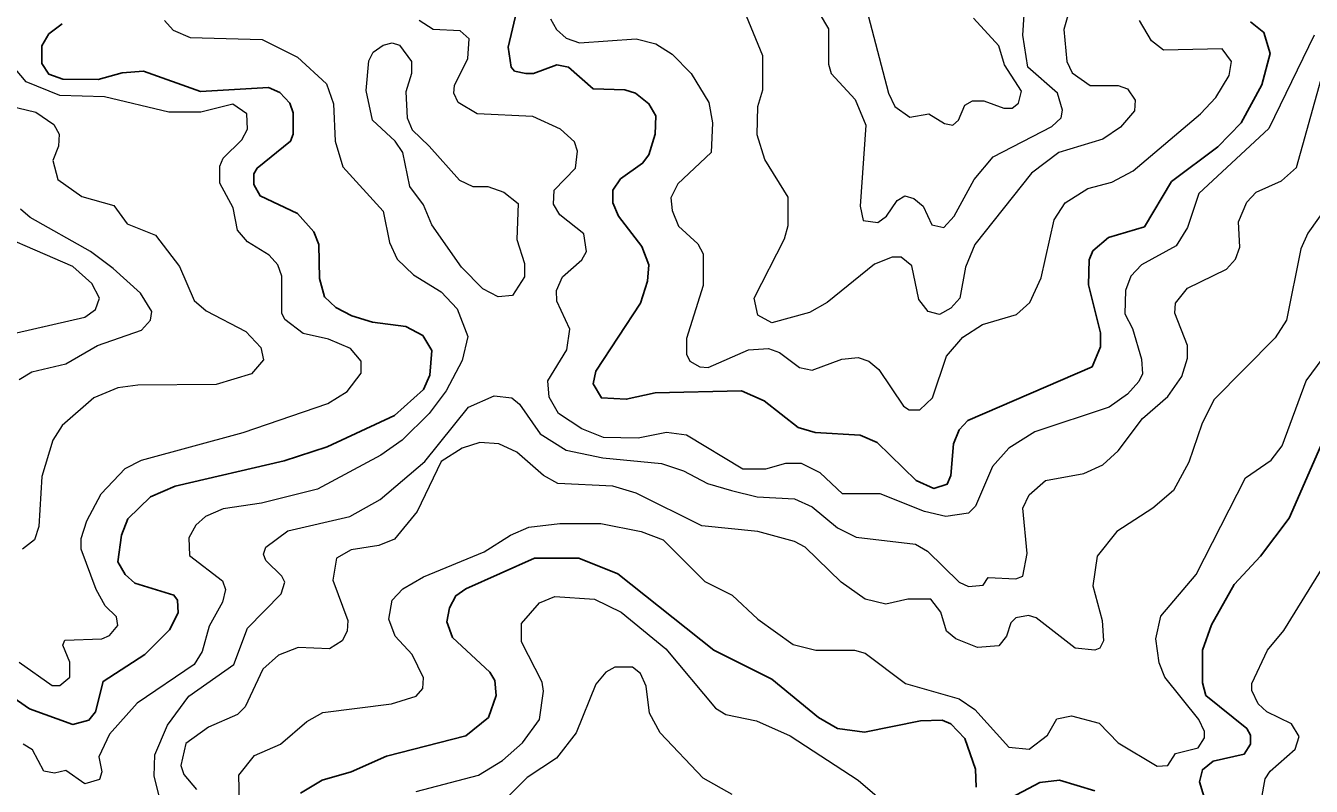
# Model space of a CAD drawing. Extents: x 577 to 602.9, y 7483.8 to 7511.6.
# Drawn here: x 579.108 to 580.554, y 7488.282 to 7489.138 of the extents above; entities that cross this region are included whole.
import ezdxf

# ---------------------------------------------------------------- set-up
doc = ezdxf.new("R2010")
doc.units = 0
doc.header["$LTSCALE"] = 0.032
doc.layers.add('1', color=7, linetype='Continuous', lineweight=25)
doc.layers.add('2', color=7, linetype='Continuous', lineweight=13)

msp = doc.modelspace()

# ---------------------------------------------------------------- linework, layer by layer
at = {"layer": '1'}
for points in [[(579.6601, 7489.1552), (579.6506, 7489.1138), (579.6538, 7489.0915), (579.6577, 7489.0868), (579.6705, 7489.0844), (579.6792, 7489.0844), (579.7054, 7489.0939), (579.7182, 7489.0915), (579.746, 7489.0669), (579.7818, 7489.0661), (579.7937, 7489.0621), (579.8088, 7489.0502), (579.8168, 7489.0367), (579.816, 7489.016), (579.8088, 7488.9929), (579.8017, 7488.9834), (579.777, 7488.9659), (579.7683, 7488.9532), (579.7683, 7488.9389), (579.7746, 7488.9238), (579.8009, 7488.8896), (579.8088, 7488.8689), (579.8072, 7488.8506), (579.7993, 7488.826), (579.7492, 7488.7496), (579.746, 7488.7353)], [(579.2761, 7488.62), (579.3985, 7488.6486), (579.447, 7488.6645), (579.5226, 7488.6995), (579.5552, 7488.7289), (579.5623, 7488.7449), (579.5647, 7488.7727), (579.5544, 7488.7894), (579.5353, 7488.7997), (579.4979, 7488.8045), (579.4748, 7488.8116), (579.4566, 7488.8212), (579.4438, 7488.8331), (579.4383, 7488.8538), (579.4375, 7488.892), (579.4319, 7488.9063), (579.4136, 7488.9269), (579.3715, 7488.9468), (579.3643, 7488.9596), (579.3643, 7488.9715), (579.3683, 7488.9778), (579.4057, 7489.0081), (579.4088, 7489.016), (579.4088, 7489.0399), (579.4049, 7489.051), (579.3937, 7489.0629), (579.381, 7489.0685), (579.3045, 7489.064), (579.2402, 7489.087), (579.2162, 7489.0851), (579.1895, 7489.0776), (579.1496, 7489.078), (579.1337, 7489.0836), (579.1258, 7489.0955), (579.1258, 7489.1154), (579.1337, 7489.1289), (579.1488, 7489.1401)], [(579.746, 7488.7353), (579.7555, 7488.7194), (579.7834, 7488.7178), (579.816, 7488.725), (579.913, 7488.7274), (579.9384, 7488.7162), (579.9766, 7488.686), (579.9957, 7488.6804), (580.0466, 7488.6773), (580.0657, 7488.6693), (580.1094, 7488.6264), (580.1293, 7488.6176), (580.1444, 7488.6224), (580.1484, 7488.6319), (580.1515, 7488.6677), (580.1579, 7488.6836), (580.1674, 7488.694), (580.3074, 7488.7544), (580.3169, 7488.7767), (580.3169, 7488.7926), (580.3034, 7488.8466), (580.3042, 7488.8745), (580.3082, 7488.8848), (580.3257, 7488.8999), (580.3662, 7488.9118), (580.3965, 7488.9627), (580.4489, 7489.0017), (580.4752, 7489.0287), (580.4982, 7489.0717), (580.5078, 7489.1067), (580.5006, 7489.1305), (580.4855, 7489.1424)], [(580.5778, 7488.6956), (580.5292, 7488.5842), (580.4966, 7488.5413), (580.4672, 7488.5095), (580.4418, 7488.4642), (580.4314, 7488.4355), (580.4314, 7488.399), (580.4354, 7488.3846), (580.4815, 7488.3473), (580.4855, 7488.3401), (580.4855, 7488.3298), (580.4784, 7488.3186), (580.4434, 7488.3107), (580.4314, 7488.3011), (580.4283, 7488.2876)], [(579.0804, 7488.3918), (579.1122, 7488.3695), (579.1607, 7488.352), (579.179, 7488.3568), (579.1862, 7488.3663), (579.1949, 7488.4005), (579.2419, 7488.4308), (579.2697, 7488.4586), (579.2792, 7488.4777), (579.2784, 7488.492), (579.2745, 7488.4976), (579.2307, 7488.5111), (579.2196, 7488.5206), (579.2116, 7488.5349), (579.2156, 7488.5651), (579.2228, 7488.5834), (579.2482, 7488.6081), (579.2761, 7488.62)], [(580.177, 7488.2813), (580.1762, 7488.3019), (580.1643, 7488.3361), (580.1484, 7488.3528), (580.1388, 7488.3568), (580.1142, 7488.356), (580.0513, 7488.3433), (580.0211, 7488.3473), (579.9997, 7488.36), (579.9472, 7488.4029), (579.882, 7488.4355), (579.7738, 7488.5214), (579.7301, 7488.5389), (579.68, 7488.5389), (579.6029, 7488.5047), (579.5917, 7488.4968), (579.5846, 7488.4832), (579.5814, 7488.4673), (579.5878, 7488.4498), (579.6299, 7488.4109), (579.6355, 7488.4013), (579.6371, 7488.3846), (579.6283, 7488.36), (579.6029, 7488.3393), (579.5138, 7488.3163), (579.474, 7488.2988), (579.4414, 7488.2892), (579.4168, 7488.2749)], [(580.3106, 7488.2773), (580.2708, 7488.2892), (580.2486, 7488.2868), (580.2096, 7488.2662)], [(580.4283, 7488.2876), (580.4394, 7488.2503)]]:
    msp.add_lwpolyline(points, dxfattribs=at)
at = {"layer": '2'}
for points in [[(580.2947, 7489.2013), (580.2756, 7489.1337), (580.2788, 7489.0979), (580.2851, 7489.0852), (580.305, 7489.0709), (580.3368, 7489.0709), (580.3472, 7489.0669), (580.3559, 7489.0542), (580.3551, 7489.0422), (580.3392, 7489.024), (580.3193, 7489.0104), (580.27, 7488.9953), (580.239, 7488.9723), (580.1754, 7488.892), (580.1651, 7488.8665), (580.1587, 7488.8315), (580.1484, 7488.8204), (580.1356, 7488.8132), (580.1229, 7488.8164), (580.1126, 7488.8299), (580.1046, 7488.8681), (580.0927, 7488.8776), (580.0824, 7488.8776), (580.0625, 7488.8697), (580.0092, 7488.8268), (579.9893, 7488.8156), (579.9472, 7488.8037), (579.9313, 7488.8124), (579.9273, 7488.8315), (579.9615, 7488.8983), (579.9655, 7488.9134), (579.9655, 7488.9452), (579.9392, 7488.9874), (579.9305, 7489.0152), (579.9313, 7489.047), (579.9368, 7489.0661), (579.9368, 7489.1043), (579.9186, 7489.1488)], [(580.0005, 7489.152), (580.0108, 7489.1345), (580.0108, 7489.0947), (580.014, 7489.0844), (580.041, 7489.055), (580.0529, 7489.0263), (580.0466, 7488.9349), (580.0498, 7488.919), (580.0665, 7488.9166), (580.076, 7488.9238), (580.0879, 7488.9413), (580.0967, 7488.9468), (580.107, 7488.9436), (580.1173, 7488.9349), (580.1269, 7488.9142), (580.1404, 7488.911), (580.1523, 7488.9238), (580.1746, 7488.9651), (580.1961, 7488.9906), (580.2621, 7489.0248), (580.2724, 7489.0343), (580.274, 7489.043), (580.2684, 7489.0621), (580.235, 7489.0915), (580.2295, 7489.1273), (580.2319, 7489.1679)], [(580.0553, 7489.1496), (580.0784, 7489.0621), (580.0855, 7489.047), (580.1022, 7489.0351), (580.1237, 7489.0391), (580.1412, 7489.0279), (580.1507, 7489.0263), (580.1571, 7489.0319), (580.1643, 7489.0486), (580.173, 7489.0534), (580.1857, 7489.0534), (580.208, 7489.0454), (580.2175, 7489.0454), (580.2247, 7489.051), (580.2279, 7489.0645), (580.2088, 7489.0939), (580.2024, 7489.1154), (580.1738, 7489.1464)], [(579.2641, 7489.144), (579.2737, 7489.1329), (579.2927, 7489.1249), (579.3739, 7489.1226), (579.4136, 7489.1027), (579.4462, 7489.0725), (579.4542, 7489.0502), (579.4558, 7489.0081), (579.4645, 7488.9794), (579.5098, 7488.9293), (579.517, 7488.8943), (579.5257, 7488.8753), (579.544, 7488.8578), (579.575, 7488.8387), (579.5933, 7488.8196), (579.6053, 7488.7886), (579.5989, 7488.7616), (579.5806, 7488.7274), (579.5615, 7488.7019), (579.5313, 7488.6717), (579.5074, 7488.655), (579.4359, 7488.6168), (579.3731, 7488.6009), (579.3301, 7488.5946), (579.3102, 7488.5858), (579.2991, 7488.5763), (579.2912, 7488.562), (579.292, 7488.5421), (579.3293, 7488.5135), (579.3325, 7488.5039), (579.3293, 7488.4896), (579.3142, 7488.4626), (579.3063, 7488.4339), (579.2975, 7488.4196), (579.2331, 7488.3759), (579.2021, 7488.3409), (579.1902, 7488.3155), (579.1934, 7488.2988), (579.191, 7488.29), (579.1743, 7488.2852), (579.1528, 7488.3003), (579.1401, 7488.2972), (579.1281, 7488.2996), (579.1154, 7488.3234), (579.1051, 7488.3298)], [(579.7969, 7488.6741), (579.7579, 7488.6749), (579.7333, 7488.6844), (579.707, 7488.7019), (579.6967, 7488.7202), (579.6951, 7488.7385), (579.7166, 7488.7735), (579.7198, 7488.7965), (579.7054, 7488.8283), (579.7047, 7488.8403), (579.7118, 7488.8554), (579.7333, 7488.8745), (579.7388, 7488.884), (579.7357, 7488.9039), (579.7086, 7488.9254), (579.7015, 7488.9373), (579.7023, 7488.9532), (579.7261, 7488.9778), (579.7285, 7488.9969), (579.7253, 7489.0073), (579.7094, 7489.0216), (579.6784, 7489.0359), (579.6156, 7489.0391), (579.5941, 7489.0518), (579.5893, 7489.0621), (579.5901, 7489.0709), (579.6053, 7489.1011), (579.6068, 7489.1234), (579.5965, 7489.1321), (579.5663, 7489.1337), (579.5504, 7489.144)], [(579.6983, 7489.1456), (579.7047, 7489.1337), (579.7158, 7489.1242), (579.7309, 7489.1186), (579.7945, 7489.1234), (579.8168, 7489.1178), (579.8351, 7489.1059), (579.8565, 7489.0844), (579.8764, 7489.0518), (579.8804, 7489.0287), (579.8788, 7488.9953), (579.8414, 7488.9603), (579.8335, 7488.9444), (579.8351, 7488.9301), (579.8422, 7488.9126), (579.8637, 7488.8928), (579.87, 7488.8816), (579.87, 7488.8458), (579.851, 7488.7862), (579.851, 7488.7687), (579.8549, 7488.7608), (579.8661, 7488.7544), (579.8756, 7488.7536), (579.9209, 7488.7735), (579.9432, 7488.7751), (579.9559, 7488.7703), (579.9782, 7488.7536), (579.9925, 7488.7504), (580.0259, 7488.7631), (580.0442, 7488.7647), (580.0561, 7488.7608), (580.0673, 7488.7512), (580.0951, 7488.7099), (580.1014, 7488.7059), (580.1134, 7488.7059), (580.1277, 7488.7194), (580.1436, 7488.7663), (580.1619, 7488.7878), (580.1841, 7488.8021), (580.2223, 7488.8132), (580.2374, 7488.8268), (580.2501, 7488.8546), (580.2645, 7488.9198), (580.2772, 7488.9389), (580.3026, 7488.9548), (580.3297, 7488.9619), (580.3535, 7488.9747), (580.4291, 7489.0391), (580.4465, 7489.0574), (580.4617, 7489.082), (580.464, 7489.0979), (580.4537, 7489.1122), (580.3877, 7489.1106), (580.3742, 7489.121), (580.3607, 7489.144)], [(580.5571, 7489.1273), (580.5062, 7489.0224), (580.4275, 7488.9492), (580.4147, 7488.911), (580.402, 7488.8904), (580.3631, 7488.8689), (580.3511, 7488.8562), (580.3448, 7488.8403), (580.344, 7488.814), (580.3527, 7488.7973), (580.3631, 7488.7631), (580.3639, 7488.7464), (580.3599, 7488.7377), (580.3472, 7488.7234), (580.3265, 7488.7091), (580.243, 7488.6812), (580.2136, 7488.6629), (580.1953, 7488.6423), (580.1762, 7488.5977), (580.1682, 7488.5898), (580.1428, 7488.5858), (580.1189, 7488.5914), (580.0688, 7488.6113), (580.0267, 7488.6113), (580.0013, 7488.6351), (579.9806, 7488.6455), (579.9623, 7488.6455), (579.94, 7488.6391), (579.9146, 7488.6391), (579.851, 7488.6773), (579.8287, 7488.6804), (579.7969, 7488.6741)], [(579.1003, 7488.422), (579.1377, 7488.3958), (579.1464, 7488.3958), (579.1576, 7488.4053), (579.1576, 7488.422), (579.1496, 7488.4411), (579.152, 7488.4467), (579.1934, 7488.4483), (579.2021, 7488.4522), (579.2116, 7488.4634), (579.2101, 7488.4729), (579.1973, 7488.4856), (579.187, 7488.5039), (579.1703, 7488.5492), (579.1703, 7488.5612), (579.1767, 7488.581), (579.1926, 7488.6113), (579.2196, 7488.6399), (579.2379, 7488.6494), (579.3524, 7488.6804), (579.4478, 7488.713), (579.4693, 7488.7266), (579.4852, 7488.7472), (579.4852, 7488.7608), (579.4733, 7488.7751), (579.4486, 7488.7854), (579.42, 7488.7918), (579.3993, 7488.8077), (579.3961, 7488.8148), (579.3961, 7488.8562), (579.3914, 7488.8689), (579.3818, 7488.88), (579.3572, 7488.8951), (579.346, 7488.9079), (579.3413, 7488.9333), (579.3261, 7488.9611), (579.3261, 7488.9802), (579.3301, 7488.989), (579.3508, 7489.0096), (579.3572, 7489.0216), (579.3564, 7489.0391), (579.3407, 7489.0497), (579.3047, 7489.0407), (579.2689, 7489.0407), (579.1965, 7489.0582), (579.1464, 7489.0597), (579.1083, 7489.0749), (579.0884, 7489.0987)], [(579.2578, 7488.2717), (579.2522, 7488.294), (579.253, 7488.3178), (579.2673, 7488.3512), (579.2912, 7488.3838), (579.342, 7488.4196), (579.3572, 7488.4602), (579.3953, 7488.4991), (579.3993, 7488.5119), (579.3961, 7488.519), (579.3778, 7488.5365), (579.3754, 7488.5437), (579.3778, 7488.5516), (579.4025, 7488.5699), (579.4725, 7488.5858), (579.5067, 7488.6049), (579.5567, 7488.6478), (579.606, 7488.7091), (579.6347, 7488.7218), (579.6546, 7488.7194), (579.6633, 7488.7123), (579.6864, 7488.6789), (579.7158, 7488.6606), (579.7571, 7488.6518), (579.8231, 7488.6455), (579.8478, 7488.6375), (579.8748, 7488.6232), (579.9019, 7488.6152), (579.9305, 7488.6081), (579.9726, 7488.6057), (579.9925, 7488.5969), (580.0211, 7488.5731), (580.0418, 7488.5628), (580.1086, 7488.5548), (580.1221, 7488.5469), (580.1579, 7488.5119), (580.1682, 7488.5071), (580.1849, 7488.5087), (580.1905, 7488.5174), (580.2215, 7488.5158), (580.2295, 7488.519), (580.2342, 7488.5445), (580.2295, 7488.5954), (580.2366, 7488.6105), (580.2549, 7488.6264), (580.2979, 7488.6343), (580.3193, 7488.6439), (580.3368, 7488.6598), (580.3639, 7488.6963), (580.3925, 7488.721), (580.4084, 7488.7433), (580.4147, 7488.7639), (580.4147, 7488.7783), (580.4004, 7488.8148), (580.4012, 7488.826), (580.4147, 7488.8427), (580.4585, 7488.8641), (580.4688, 7488.8753), (580.4736, 7488.8888), (580.472, 7488.9174), (580.4815, 7488.9397), (580.4919, 7488.9508), (580.5205, 7488.9635), (580.5372, 7488.9786), (580.565, 7489.078)], [(579.0804, 7489.0502), (579.1194, 7489.0407), (579.1393, 7489.0271), (579.1456, 7489.016), (579.1448, 7489.0025), (579.1385, 7488.9866), (579.1441, 7488.9651), (579.1711, 7488.946), (579.2069, 7488.9357), (579.222, 7488.915), (579.2538, 7488.9023), (579.2808, 7488.8673), (579.2975, 7488.8291), (579.311, 7488.8172), (579.3556, 7488.7942), (579.3723, 7488.7759), (579.3754, 7488.7623), (579.3619, 7488.7464), (579.3222, 7488.7345), (579.2339, 7488.7337), (579.2116, 7488.7305), (579.1846, 7488.7194), (579.1488, 7488.6884), (579.1385, 7488.6717), (579.1258, 7488.6311), (579.1226, 7488.5747), (579.1178, 7488.5596), (579.1043, 7488.5492)], [(579.1003, 7488.7401), (579.1146, 7488.7488), (579.1528, 7488.7576), (579.1886, 7488.7783), (579.2379, 7488.7957), (579.2482, 7488.8069), (579.2498, 7488.8164), (579.2371, 7488.8371), (579.2061, 7488.8649), (579.1806, 7488.884), (579.113, 7488.9222), (579.1019, 7488.9317)], [(580.5722, 7488.9357), (580.5499, 7488.9047), (580.542, 7488.8872), (580.5261, 7488.8069), (580.5133, 7488.787), (580.4442, 7488.717), (580.4306, 7488.69), (580.4163, 7488.647), (580.3988, 7488.6152), (580.3758, 7488.5954), (580.3352, 7488.5691), (580.313, 7488.5413), (580.3082, 7488.5079), (580.3185, 7488.4689), (580.3201, 7488.4459), (580.3161, 7488.4379), (580.3106, 7488.4355), (580.2883, 7488.4379), (580.2446, 7488.4721), (580.2358, 7488.4745), (580.2215, 7488.4721), (580.2159, 7488.4665), (580.2112, 7488.4514), (580.2024, 7488.4403), (580.1786, 7488.4387), (580.1539, 7488.4483), (580.1436, 7488.457), (580.1372, 7488.4785), (580.1261, 7488.4928), (580.0999, 7488.4928), (580.0752, 7488.4872), (580.0521, 7488.4928), (580.0251, 7488.5119), (579.9846, 7488.5516), (579.9726, 7488.558), (579.9313, 7488.5691), (579.8685, 7488.5755), (579.7945, 7488.6121), (579.7683, 7488.62), (579.7062, 7488.6232), (579.6903, 7488.6319), (579.6601, 7488.6582), (579.6402, 7488.6677), (579.6188, 7488.6693), (579.5989, 7488.6629), (579.575, 7488.6478), (579.548, 7488.5914), (579.5226, 7488.5604), (579.5051, 7488.5532), (579.474, 7488.5484)], [(579.0796, 7488.7886), (579.1743, 7488.8101), (579.1862, 7488.8188), (579.191, 7488.8315), (579.1822, 7488.8482), (579.1607, 7488.8673), (579.0447, 7488.9174)], [(580.0521, 7488.4323), (580.0975, 7488.3982), (580.1579, 7488.3807), (580.1754, 7488.3687), (580.2136, 7488.3266), (580.2366, 7488.3242), (580.2573, 7488.3401), (580.2676, 7488.3584), (580.2843, 7488.3616), (580.3153, 7488.3536), (580.3368, 7488.3314), (580.3805, 7488.3051), (580.3925, 7488.3059), (580.4012, 7488.3194), (580.4267, 7488.3258), (580.4338, 7488.3369), (580.4338, 7488.3441), (580.4275, 7488.3576), (580.3893, 7488.4053), (580.3829, 7488.4212), (580.379, 7488.4483), (580.3845, 7488.4737), (580.4243, 7488.5206), (580.4799, 7488.6296), (580.5086, 7488.6494), (580.5213, 7488.6653), (580.5483, 7488.7385), (580.5865, 7488.7902)], [(579.3484, 7488.2638), (579.3476, 7488.2948), (579.3651, 7488.317), (579.3945, 7488.3298), (579.424, 7488.3552), (579.4422, 7488.3656), (579.5194, 7488.3751), (579.5472, 7488.3838), (579.5544, 7488.3926), (579.5552, 7488.4045), (579.5424, 7488.4308), (579.5234, 7488.4514), (579.5162, 7488.4705), (579.5202, 7488.492), (579.5321, 7488.5047), (579.5552, 7488.5182), (579.6235, 7488.5461), (579.653, 7488.5651), (579.6736, 7488.5739), (579.7086, 7488.5779), (579.7547, 7488.5779), (579.8001, 7488.5691), (579.8247, 7488.5596), (579.8716, 7488.5127), (579.9026, 7488.4976), (579.9313, 7488.4705), (579.971, 7488.4419), (579.9965, 7488.4355), (580.0402, 7488.4355), (580.0521, 7488.4323)], [(579.474, 7488.5484), (579.4574, 7488.5389), (579.4534, 7488.5143), (579.4701, 7488.4689), (579.4693, 7488.457), (579.4637, 7488.4459), (579.4494, 7488.4371), (579.4144, 7488.4387), (579.3921, 7488.43), (579.3747, 7488.4141), (579.3548, 7488.3719), (579.346, 7488.3632), (579.3134, 7488.3489), (579.288, 7488.3306), (579.2824, 7488.3059), (579.2856, 7488.2956), (579.2999, 7488.2789)], [(580.2923, 7488.1914), (580.3153, 7488.1914), (580.34, 7488.1978), (580.3798, 7488.1978), (580.4076, 7488.1938), (580.4561, 7488.1779), (580.4792, 7488.1779), (580.4879, 7488.1819), (580.4943, 7488.193), (580.4911, 7488.2304), (580.5022, 7488.2908), (580.5078, 7488.2996), (580.5356, 7488.3242), (580.5404, 7488.3385), (580.5316, 7488.3528), (580.5038, 7488.3663), (580.4943, 7488.3751), (580.4871, 7488.3902), (580.4871, 7488.3982), (580.5046, 7488.4355), (580.5229, 7488.4578), (580.5674, 7488.5294)], [(579.5472, 7488.2765), (579.6172, 7488.2948), (579.6442, 7488.3115), (579.6665, 7488.3314), (579.6856, 7488.3576), (579.6903, 7488.3894), (579.6887, 7488.3997), (579.6657, 7488.4451), (579.6657, 7488.4657), (579.6856, 7488.4888), (579.7031, 7488.496), (579.7476, 7488.4928), (579.7778, 7488.4785), (579.8279, 7488.4371), (579.8836, 7488.3703), (579.8955, 7488.3632), (579.9297, 7488.356), (579.9679, 7488.3393), (580.0442, 7488.2892), (580.0657, 7488.2709)], [(579.9026, 7488.2733), (579.87, 7488.2916), (579.8215, 7488.3425), (579.8096, 7488.3648), (579.8056, 7488.395), (579.7993, 7488.4093), (579.7905, 7488.4164), (579.7706, 7488.4164), (579.7603, 7488.4109), (579.7492, 7488.3974), (579.7269, 7488.3425), (579.7047, 7488.3139), (579.672, 7488.2924), (579.6267, 7488.2471)]]:
    msp.add_lwpolyline(points, dxfattribs=at)
msp.add_lwpolyline([(579.5615, 7489.0025), (579.5957, 7488.9643), (579.6108, 7488.9572), (579.6275, 7488.9572), (579.6458, 7488.9508), (579.6617, 7488.9381), (579.6601, 7488.8975), (579.6689, 7488.8705), (579.6689, 7488.8554), (579.6553, 7488.8347), (579.6394, 7488.8331), (579.622, 7488.8419), (579.5981, 7488.8665), (579.5647, 7488.9142), (579.5552, 7488.9365), (579.54, 7488.9572), (579.5321, 7488.9953), (579.5234, 7489.0081), (579.4979, 7489.0319), (579.4907, 7489.0653), (579.4939, 7489.0987), (579.4987, 7489.1082), (579.5098, 7489.1162), (579.5202, 7489.1186), (579.5281, 7489.1162), (579.5416, 7489.0979), (579.5416, 7489.0844), (579.5353, 7489.0637), (579.5369, 7489.0343), (579.5424, 7489.0208)], close=True, dxfattribs=at)

doc.saveas('drawing.dxf')
